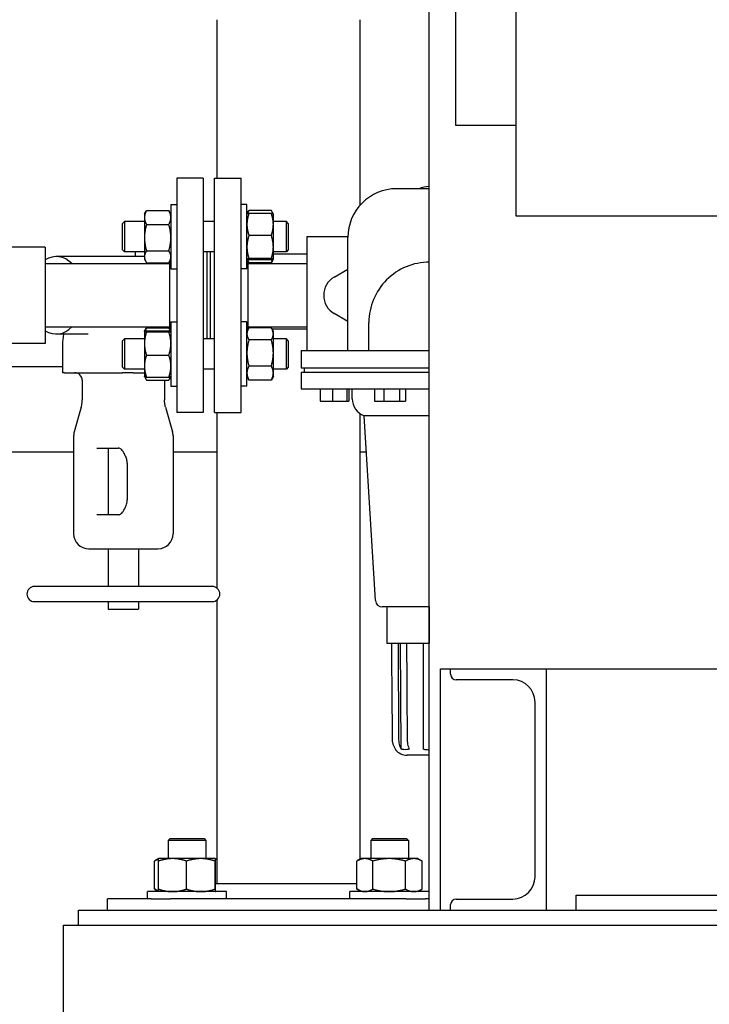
# Model space of a CAD drawing. Header units: inches. Extents: x 24 to 1128, y -58 to 748.
# Tile 313 of 656: x 391 to 403, y 631 to 647. Entities that reach past the tile are written whole.
import ezdxf

# ---------------------------------------------------------------- set-up
doc = ezdxf.new("R2010")
doc.units = ezdxf.units.IN
doc.header["$LTSCALE"] = 32
doc.header["$MEASUREMENT"] = 0
doc.layers.add('Dimension (ANSI)', color=7, linetype='Continuous', lineweight=25)
doc.layers.add('Visible (ANSI)', color=7, linetype='Continuous', lineweight=30)
doc.styles.add('Note Text (ANSI)', font='tahoma.ttf')
doc.dimstyles.new('SB Fraction-16 (ANSI)', dxfattribs={"dimscale": 32, "dimtxt": 0.125, "dimasz": 0.098425, "dimexe": 0.125, "dimexo": 0.0625, "dimgap": 0.031496, "dimtad": 0, "dimtih": 1, "dimtoh": 1, "dimdec": 4, "dimrnd": 1e-08, "dimzin": 0, "dimdsep": 46, "dimlunit": 5, "dimtxsty": 'Note Text (ANSI)', "dimcen": 0.09, "dimdle": 0.393701, "dimclrd": 256, "dimclre": 256, "dimclrt": 256, "dimadec": 0, "dimazin": 3, "dimtfac": 0.96, "dimtofl": 0, "dimtmove": 0, "dimatfit": 3, "dimfxl": 1, "dimfrac": 2, "dimtolj": 1, "dimtzin": 12, "dimlwd": -1, "dimlwe": -1, "dimarcsym": 0})

# ---------------------------------------------------------------- blocks, each defined once
blk = doc.blocks.new('*D19')
at = {"layer": 'Defpoints', "color": 0, "transparency": 16777216}
for p in [(494.281, 695.44), (330.501, 563.44), (494.281, 563.44)]:
    blk.add_point(p, dxfattribs=at)
at = {"layer": 'Dimension (ANSI)', "transparency": 16777216}
for p, q in [((492.281, 695.44), (326.501, 695.44)), ((330.501, 692.29), (330.501, 632.531)), ((330.501, 566.589), (330.501, 626.349)), ((492.281, 563.44), (326.501, 563.44))]:
    blk.add_line(p, q, dxfattribs=at)
for points in [[(329.976, 692.29), (331.026, 692.29), (330.501, 695.44)], [(329.976, 566.589), (331.026, 566.589), (330.501, 563.44)]]:
    blk.add_solid(points, dxfattribs=at)
at = {"layer": 'Dimension (ANSI)', "transparency": 16777216, "insert": (326.421, 631.523), "char_height": 4, "attachment_point": 1, "style": 'Note Text (ANSI)'}
blk.add_mtext('\\A1;132', dxfattribs=at)

msp = doc.modelspace()

# ---------------------------------------------------------------- linework, layer by layer
at = {"layer": 'Visible (ANSI)'}
for p, q in [((399.71813, 644.06478), (399.71813, 673.43978)), ((398.28063, 632.56478), (398.28063, 650.56478)), ((398.71813, 645.56478), (398.71813, 650.56478)), ((394.75424, 647.31878), (394.75424, 644.69228)), ((397.12924, 647.31878), (397.12924, 644.24239)), ((399.71813, 645.56478), (398.71813, 645.56478)), ((394.09113, 644.69228), (394.09113, 640.81228)), ((394.53113, 644.69228), (394.09113, 644.69228)), ((394.53113, 644.69228), (394.53113, 640.81228)), ((394.71863, 640.81228), (394.71863, 644.69228)), ((394.71863, 644.69228), (395.15863, 644.69228)), ((395.15863, 640.81228), (395.15863, 644.69228)), ((398.28063, 644.51878), (397.73863, 644.51878)), ((393.99413, 644.2558), (393.99413, 643.1933)), ((393.99413, 644.2558), (394.09113, 644.2558)), ((395.25563, 644.2558), (395.15863, 644.2558)), ((395.25563, 643.1933), (395.25563, 644.2558)), ((393.55613, 644.09955), (393.5835, 644.14695)), ((393.55613, 644.09955), (393.55613, 644.04049)), ((393.58963, 644.15712), (393.96064, 644.15712)), ((393.99413, 644.09955), (393.96677, 644.14695)), ((395.25563, 644.09955), (395.25586, 644.09994)), ((395.25586, 644.09994), (395.283, 644.14695)), ((395.66014, 644.15712), (395.28913, 644.15712)), ((395.66014, 644.10897), (395.28913, 644.10897)), ((395.69341, 644.09994), (395.66627, 644.14695)), ((395.69363, 644.09955), (395.69341, 644.09994)), ((395.69363, 643.92657), (395.69363, 644.09955)), ((393.19113, 643.94325), (393.22243, 643.97455)), ((393.19113, 643.50585), (393.19113, 643.94325)), ((393.22243, 643.97455), (393.22243, 643.47455)), ((393.55613, 643.97455), (393.22243, 643.97455)), ((393.55613, 644.04049), (393.55613, 643.70757)), ((393.58963, 643.92385), (393.96064, 643.92385)), ((394.71863, 643.97455), (394.53113, 643.97455)), ((395.90983, 643.97455), (395.69363, 643.97455)), ((395.69363, 643.55195), (395.69363, 643.92657)), ((395.90983, 643.47455), (395.90983, 643.97455)), ((395.94113, 643.94325), (395.90983, 643.97455)), ((395.94113, 643.94325), (395.94113, 643.50585)), ((454.21813, 644.06478), (399.71813, 644.06478)), ((393.55613, 643.70757), (393.55613, 643.39163)), ((395.66014, 643.74416), (395.28913, 643.74416)), ((396.24863, 643.72728), (396.24863, 641.83815)), ((396.24863, 643.72728), (396.92884, 643.72728)), ((396.92863, 641.83815), (396.92863, 643.70878)), ((391.91113, 643.55103), (391.16113, 643.55103)), ((391.91113, 643.55103), (391.91113, 641.95353)), ((393.19113, 643.50585), (393.22243, 643.47455)), ((393.55613, 643.47455), (393.22243, 643.47455)), ((393.40563, 643.39353), (393.40563, 643.47455)), ((393.58963, 643.49128), (393.96064, 643.49128)), ((394.71863, 643.47455), (394.53113, 643.47455)), ((394.59113, 643.47455), (394.59113, 642.03001)), ((394.65363, 642.03001), (394.65363, 643.47455)), ((395.69363, 643.34994), (395.69363, 643.55195)), ((395.90983, 643.47455), (395.69363, 643.47455)), ((396.24863, 643.43478), (395.69363, 643.43478)), ((395.94113, 643.50585), (395.90983, 643.47455)), ((391.91113, 643.27728), (393.97113, 643.27728)), ((393.55613, 643.39353), (392.0924, 643.39353)), ((393.55613, 643.39163), (393.55613, 643.34955)), ((393.55613, 643.34955), (393.5835, 643.30215)), ((393.58963, 643.29198), (393.96064, 643.29198)), ((393.99413, 643.34955), (393.96677, 643.30215)), ((393.97113, 643.30971), (393.97113, 642.16266)), ((395.25563, 643.34955), (395.25586, 643.34917)), ((395.27863, 642.19485), (395.27863, 643.3419)), ((395.27863, 643.30971), (395.283, 643.30215)), ((395.27863, 643.27728), (396.24863, 643.27728)), ((395.66014, 643.35974), (395.28913, 643.35974)), ((395.66014, 643.34013), (395.28913, 643.34013)), ((395.66014, 643.29198), (395.28913, 643.29198)), ((395.69341, 643.34917), (395.66627, 643.30215)), ((395.69363, 643.34955), (395.69341, 643.34917)), ((395.69363, 643.34955), (395.69363, 643.34994)), ((393.99413, 643.1933), (394.09113, 643.1933)), ((395.25563, 643.1933), (395.15863, 643.1933)), ((396.70183, 643.05434), (396.92863, 643.18709)), ((396.92863, 642.31747), (396.70183, 642.45022)), ((393.99413, 642.31126), (393.99413, 641.24876)), ((393.99413, 642.31126), (394.09113, 642.31126)), ((395.25563, 642.31126), (395.15863, 642.31126)), ((395.25563, 641.24876), (395.25563, 642.31126)), ((397.27863, 641.83815), (397.27863, 642.30065)), ((391.91113, 642.22728), (393.97113, 642.22728)), ((393.55613, 642.15501), (393.55636, 642.15539)), ((393.55613, 642.15501), (393.55613, 642.15462)), ((393.55613, 642.15462), (393.55613, 641.95261)), ((393.55636, 642.15539), (393.5835, 642.20241)), ((393.58963, 642.21258), (393.96064, 642.21258)), ((393.58963, 642.16443), (393.96064, 642.16443)), ((393.58963, 642.14482), (393.96064, 642.14482)), ((393.97113, 642.19485), (393.96677, 642.20241)), ((393.99413, 642.15501), (393.99391, 642.15539)), ((395.25563, 642.15501), (395.283, 642.20241)), ((395.27863, 642.22728), (396.24863, 642.22728)), ((395.66014, 642.21258), (395.28913, 642.21258)), ((395.69363, 642.15501), (395.66627, 642.20241)), ((395.67067, 642.19478), (396.24863, 642.19478)), ((395.69363, 642.11293), (395.69363, 642.15501)), ((392.62273, 642.11103), (392.0924, 642.11103)), ((392.19611, 641.958), (392.19611, 641.46978)), ((392.21556, 642.11103), (392.19722, 641.97466)), ((393.19113, 641.99871), (393.22243, 642.03001)), ((393.19113, 641.56131), (393.19113, 641.99871)), ((393.22243, 642.03001), (393.22243, 641.53001)), ((393.55613, 642.03001), (393.22243, 642.03001)), ((394.71863, 642.03001), (394.53113, 642.03001)), ((395.66014, 642.01328), (395.28913, 642.01328)), ((395.69363, 641.79699), (395.69363, 642.11293)), ((395.90983, 642.03001), (395.69363, 642.03001)), ((395.90983, 641.53001), (395.90983, 642.03001)), ((395.94113, 641.99871), (395.90983, 642.03001)), ((395.94113, 641.99871), (395.94113, 641.56131)), ((391.91113, 641.95353), (391.16113, 641.95353)), ((393.55613, 641.95261), (393.55613, 641.57799)), ((395.69363, 641.46407), (395.69363, 641.79699)), ((396.15363, 641.83815), (398.28063, 641.83815)), ((396.15363, 641.83815), (396.15363, 641.55065)), ((393.58963, 641.7604), (393.96064, 641.7604)), ((392.19611, 641.56478), (386.97723, 641.56478)), ((392.23272, 641.46978), (392.19611, 641.46978)), ((392.23272, 641.46978), (393.18952, 641.46978)), ((393.3663, 641.46978), (393.18952, 641.46978)), ((393.19113, 641.56131), (393.22243, 641.53001)), ((393.55613, 641.53001), (393.22243, 641.53001)), ((393.3663, 641.46978), (393.55613, 641.46978)), ((393.55613, 641.57799), (393.55613, 641.40501)), ((394.71863, 641.53001), (394.53113, 641.53001)), ((395.66014, 641.58071), (395.28913, 641.58071)), ((395.90983, 641.53001), (395.69363, 641.53001)), ((395.94113, 641.56131), (395.90983, 641.53001)), ((396.15363, 641.55065), (398.28063, 641.55065)), ((396.15363, 641.47678), (396.15363, 641.20028)), ((396.15563, 641.47878), (398.28063, 641.47878)), ((396.20676, 641.55065), (396.20676, 641.47878)), ((392.52299, 641.34478), (392.52299, 641.01793)), ((393.55613, 641.40501), (393.55636, 641.40462)), ((393.55636, 641.40462), (393.5835, 641.35761)), ((393.58963, 641.39559), (393.96064, 641.39559)), ((393.58963, 641.34744), (393.96064, 641.34744)), ((393.8892, 641.34478), (393.8892, 641.01793)), ((393.99391, 641.40462), (393.96677, 641.35761)), ((393.99413, 641.40501), (393.99391, 641.40462)), ((395.25563, 641.40501), (395.283, 641.35761)), ((395.66014, 641.34744), (395.28913, 641.34744)), ((395.69363, 641.40501), (395.66627, 641.35761)), ((395.69363, 641.40501), (395.69363, 641.46407)), ((393.99413, 641.24876), (394.09113, 641.24876)), ((395.25563, 641.24876), (395.15863, 641.24876)), ((396.15363, 641.20028), (398.28063, 641.20028)), ((396.46801, 641.20028), (396.46801, 641.00028)), ((396.67413, 641.20028), (396.67413, 641.00028)), ((396.91416, 641.20028), (396.91416, 641.00028)), ((396.94807, 641.20028), (396.94807, 641.00028)), ((397.00363, 641.03852), (397.00363, 641.20028)), ((397.37049, 641.20028), (397.37049, 641.00028)), ((397.52865, 641.20028), (397.52865, 641.00028)), ((397.78623, 641.20028), (397.78623, 641.00028)), ((397.88566, 641.20028), (397.88566, 641.00028)), ((396.46801, 641.00028), (396.67413, 641.00028)), ((396.67413, 641.00028), (396.91416, 641.00028)), ((396.91416, 641.00028), (396.94807, 641.00028)), ((397.37049, 641.00028), (397.52865, 641.00028)), ((397.52865, 641.00028), (397.78623, 641.00028)), ((397.78623, 641.00028), (397.88566, 641.00028)), ((392.50714, 640.90027), (392.39101, 640.48968)), ((393.90505, 640.90027), (394.02118, 640.48968)), ((394.53113, 640.81228), (394.09113, 640.81228)), ((394.71863, 640.81228), (395.15863, 640.81228)), ((394.75424, 640.81228), (394.75424, 637.90364)), ((397.12924, 640.79441), (397.12924, 633.40543)), ((398.28063, 640.7567), (397.20079, 640.7567)), ((397.38828, 637.69403), (397.20079, 640.7567)), ((392.38157, 640.42163), (392.38157, 638.80228)), ((394.03062, 640.42163), (394.03062, 638.80228)), ((392.76415, 640.21978), (393.11771, 640.21978)), ((392.9561, 640.21978), (392.9561, 639.11528)), ((392.38157, 640.15478), (386.78966, 640.15478)), ((394.75424, 640.15478), (394.03062, 640.15478)), ((397.23764, 640.15478), (397.12924, 640.15478)), ((393.26971, 639.96978), (393.26971, 639.36528)), ((393.11771, 639.11528), (392.76415, 639.11528)), ((392.63157, 638.55228), (393.02932, 638.55228)), ((392.9561, 638.55228), (392.9561, 637.92728)), ((393.02932, 638.55228), (393.42707, 638.55228)), ((393.42707, 638.55228), (393.78062, 638.55228)), ((393.4561, 638.55228), (393.4561, 637.92728)), ((394.6811, 637.92728), (391.7311, 637.92728)), ((391.7311, 637.67728), (394.6811, 637.67728)), ((392.9561, 637.67728), (392.9561, 637.55228)), ((392.9561, 637.55228), (393.4561, 637.55228)), ((393.4561, 637.67728), (393.4561, 637.55228)), ((394.75424, 637.70092), (394.75424, 632.99978)), ((397.57463, 637.59028), (397.49858, 637.59028)), ((397.63568, 637.59028), (397.57463, 637.59028)), ((397.57463, 637.59028), (397.57463, 636.99028)), ((398.21759, 637.59028), (397.63568, 637.59028)), ((398.27863, 637.59028), (398.21759, 637.59028)), ((398.28063, 637.59028), (398.27863, 637.59028)), ((398.27863, 637.59028), (398.27863, 636.99028)), ((397.57463, 636.99028), (398.27863, 636.99028)), ((397.8143, 635.23369), (397.80346, 636.99028)), ((398.27863, 636.99028), (398.28063, 636.99028)), ((398.46813, 632.56478), (398.46813, 636.56478)), ((398.46813, 636.56478), (398.63413, 636.56478)), ((398.63413, 636.56478), (400.21813, 636.56478)), ((398.63413, 636.47278), (398.63413, 636.56478)), ((400.21813, 636.56478), (405.71813, 636.56478)), ((400.21813, 636.56478), (400.21813, 632.56478)), ((399.66613, 636.38078), (398.72613, 636.38078)), ((400.03413, 633.11678), (400.03413, 636.01278)), ((398.18263, 635.23369), (398.18263, 635.38605)), ((397.71796, 635.23369), (397.71805, 635.22337)), ((398.28063, 635.13228), (397.91386, 635.13228)), ((393.98116, 633.74978), (393.94986, 633.71848)), ((394.57486, 633.71848), (393.94986, 633.71848)), ((393.94986, 633.71848), (393.94986, 633.41878)), ((393.98116, 633.74978), (394.54356, 633.74978)), ((394.54356, 633.74978), (394.57486, 633.71848)), ((394.57486, 633.71848), (394.57486, 633.41878)), ((397.33992, 633.74978), (397.30862, 633.71848)), ((397.93362, 633.71848), (397.30862, 633.71848)), ((397.30862, 633.71848), (397.30862, 633.41878)), ((397.33992, 633.74978), (397.90232, 633.74978)), ((397.90232, 633.74978), (397.93362, 633.71848)), ((397.93362, 633.71848), (397.93362, 633.41878)), ((393.72118, 632.91365), (393.72118, 633.37691)), ((393.79355, 633.41874), (393.72627, 633.3799)), ((393.7891, 632.91365), (393.7891, 633.37691)), ((393.79361, 633.41878), (393.79355, 633.41874)), ((394.02115, 633.41878), (393.79361, 633.41878)), ((394.48983, 633.41878), (394.02115, 633.41878)), ((394.2532, 632.91365), (394.2532, 633.37691)), ((394.73105, 633.41878), (394.48983, 633.41878)), ((394.72646, 632.91365), (394.72646, 633.37691)), ((394.73111, 633.41878), (394.73105, 633.41878)), ((394.73111, 633.41878), (394.73118, 633.41874)), ((394.73118, 633.41874), (394.75424, 633.40543)), ((394.73563, 632.91365), (394.73563, 633.37691)), ((397.07993, 632.91365), (397.07993, 633.37691)), ((397.15237, 633.41878), (397.08502, 633.3799)), ((397.21126, 633.41878), (397.15237, 633.41878)), ((397.61318, 633.41878), (397.21126, 633.41878)), ((397.34259, 632.91365), (397.34259, 633.37691)), ((398.02304, 633.41878), (397.61318, 633.41878)), ((397.88378, 632.91365), (397.88378, 633.37691)), ((398.08987, 633.41878), (398.02304, 633.41878)), ((398.08987, 633.41878), (398.15722, 633.3799)), ((398.16231, 632.91365), (398.16231, 633.37691)), ((397.07993, 632.99978), (394.73563, 632.99978)), ((394.91861, 632.87178), (393.60611, 632.87178)), ((393.60611, 632.74978), (393.60611, 632.87178)), ((393.79355, 632.87182), (393.72627, 632.91066)), ((393.79361, 632.87178), (393.79355, 632.87182)), ((394.73111, 632.87178), (394.73118, 632.87182)), ((394.91861, 632.74978), (394.91861, 632.87178)), ((398.27737, 632.87178), (396.96487, 632.87178)), ((396.96487, 632.74978), (396.96487, 632.87178)), ((397.15237, 632.87178), (397.08502, 632.91066)), ((398.08987, 632.87178), (398.15722, 632.91066)), ((398.27737, 632.74978), (398.27737, 632.87178)), ((393.66747, 632.74978), (392.94174, 632.74978)), ((392.94174, 632.56478), (392.94174, 632.74978)), ((393.66747, 632.74978), (393.98529, 632.74978)), ((397.89819, 632.74978), (393.98529, 632.74978)), ((397.89819, 632.74978), (398.21601, 632.74978)), ((398.28063, 632.74978), (398.21601, 632.74978)), ((398.72613, 632.74878), (399.66613, 632.74878)), ((400.71813, 632.81478), (405.71813, 632.81478)), ((400.71813, 632.56478), (400.71813, 632.81478)), ((392.46443, 632.56478), (405.71813, 632.56478)), ((392.46443, 632.31478), (392.46443, 632.56478)), ((398.63413, 632.56478), (398.63413, 632.65678)), ((392.21443, 632.31478), (426.94495, 632.31478)), ((392.21443, 629.68978), (392.21443, 632.31478))]:
    msp.add_line(p, q, dxfattribs=at)
for centre, radius, start, end in [((397.73863, 643.70878), 0.81, 90, 180), ((398.27863, 644.10228), 0.45, 90, 112.247722), ((398.27863, 644.10228), 0.45, 89.745351, 90), ((398.27863, 642.30065), 1, 89.885408, 180), ((396.87863, 642.75228), 0.35, 120.341425, 239.658575), ((392.32111, 641.958), 0.125, 172.340813, 180), ((392.39799, 641.34478), 0.125, 0, 90), ((396.15563, 641.47678), 0.002, 90, 180), ((394.0142, 641.34478), 0.125, 178.780721, 180), ((397.30363, 641.03852), 0.3, 180, 249.951574), ((392.63157, 640.42163), 0.25, 164.206831, 180), ((393.78062, 640.42163), 0.25, 0, 15.793169), ((392.63157, 638.80228), 0.25, 180, 270), ((393.78062, 638.80228), 0.25, 270, 0), ((391.7311, 637.80228), 0.125, 90, 270), ((394.6811, 637.80228), 0.125, 270, 90), ((397.49858, 637.70078), 0.1105, 183.503209, 270), ((398.72613, 636.47278), 0.092, 180, 270), ((399.66613, 636.01278), 0.368, 0, 90), ((397.91386, 635.38828), 0.256, 220.104576, 270), ((399.66613, 633.11678), 0.368, 270, 0), ((398.72613, 632.65678), 0.092, 90, 180)]:
    msp.add_arc(centre, radius, start, end, dxfattribs=at)
for major_axis, start_param, end_param in [((0, 0.64125), 5.67155582, 6.69445419), ((0, -0.64125), 5.87191642, 6.89481479)]:
    msp.add_ellipse((392.0924, 642.75228), major_axis=major_axis, ratio=0.70710678, start_param=start_param, end_param=end_param, dxfattribs=at)
for points, weights in [([(393.58963, 644.15712), (393.55613, 644.09462), (393.55613, 644.04049)], [1, 1.0379548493, 1]), ([(393.5835, 644.14695), (393.5864, 644.15197), (393.58963, 644.15712)], [1.0064145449, 1.00353685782, 1]), ([(393.96064, 644.15712), (393.96387, 644.15197), (393.96677, 644.14695)], [1, 1.00353685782, 1.0064145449]), ([(393.99413, 644.04049), (393.99413, 644.09462), (393.96064, 644.15712)], [1, 1.0379548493, 1]), ([(395.28913, 644.10897), (395.25563, 644.01122), (395.25563, 643.92657)], [1, 1.0379548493, 1]), ([(395.25586, 644.09994), (395.25828, 644.10413), (395.28913, 644.10897)], [1.00569650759, 1.03485311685, 1]), ([(395.28913, 644.15712), (395.27147, 644.12896), (395.26327, 644.10372)], [1, 1.01965956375, 1.01895290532]), ([(395.686, 644.10372), (395.6778, 644.12896), (395.66014, 644.15712)], [1.01895290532, 1.01965956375, 1]), ([(395.66014, 644.10897), (395.69099, 644.10413), (395.69341, 644.09994)], [1, 1.03485311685, 1.00569650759]), ([(395.69363, 643.92657), (395.69363, 644.01122), (395.66014, 644.10897)], [1, 1.0379548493, 1]), ([(393.55613, 644.04049), (393.55613, 643.98636), (393.58963, 643.92385)], [1, 1.0379548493, 1]), ([(393.58963, 643.92385), (393.55613, 643.80794), (393.55613, 643.70757)], [1, 1.0379548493, 1]), ([(393.96064, 643.92385), (393.99413, 643.98636), (393.99413, 644.04049)], [1, 1.0379548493, 1]), ([(393.99413, 643.70757), (393.99413, 643.80794), (393.96064, 643.92385)], [1, 1.0379548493, 1]), ([(395.25563, 643.92657), (395.25563, 643.84191), (395.28913, 643.74416)], [1, 1.0379548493, 1]), ([(395.66014, 643.74416), (395.69363, 643.84191), (395.69363, 643.92657)], [1, 1.0379548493, 1]), ([(393.55613, 643.70757), (393.55613, 643.60719), (393.58963, 643.49128)], [1, 1.0379548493, 1]), ([(393.96064, 643.49128), (393.99413, 643.60719), (393.99413, 643.70757)], [1, 1.0379548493, 1]), ([(395.28913, 643.74416), (395.25563, 643.64116), (395.25563, 643.55195)], [1, 1.0379548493, 1]), ([(395.69363, 643.55195), (395.69363, 643.64116), (395.66014, 643.74416)], [1, 1.0379548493, 1]), ([(393.58963, 643.49128), (393.55613, 643.43788), (393.55613, 643.39163)], [1, 1.0379548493, 1]), ([(393.99413, 643.39163), (393.99413, 643.43788), (393.96064, 643.49128)], [1, 1.0379548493, 1]), ([(395.25563, 643.55195), (395.25563, 643.46275), (395.28913, 643.35974)], [1, 1.0379548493, 1]), ([(395.66014, 643.35974), (395.69363, 643.46275), (395.69363, 643.55195)], [1, 1.0379548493, 1]), ([(393.55613, 643.39163), (393.55613, 643.34539), (393.58963, 643.29198)], [1, 1.0379548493, 1]), ([(393.96064, 643.29198), (393.99413, 643.34539), (393.99413, 643.39163)], [1, 1.0379548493, 1]), ([(395.28913, 643.35974), (395.25563, 643.35449), (395.25563, 643.34994)], [1, 1.0379548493, 1]), ([(395.25563, 643.34994), (395.25563, 643.34539), (395.28913, 643.34013)], [1, 1.0379548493, 1]), ([(395.27863, 643.31306), (395.28336, 643.30275), (395.28913, 643.29198)], [1.01055809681, 1.00633712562, 1]), ([(395.28913, 643.29198), (395.2859, 643.29713), (395.283, 643.30215)], [1, 1.00353685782, 1.0064145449]), ([(395.69363, 643.34994), (395.69363, 643.35449), (395.66014, 643.35974)], [1, 1.0379548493, 1]), ([(395.66014, 643.34013), (395.69363, 643.34539), (395.69363, 643.34994)], [1, 1.0379548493, 1]), ([(395.66014, 643.29198), (395.6749, 643.31953), (395.68301, 643.34455)], [1, 1.01637736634, 1.01862119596]), ([(395.66627, 643.30215), (395.66337, 643.29713), (395.66014, 643.29198)], [1.0064145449, 1.00353685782, 1]), ([(393.58963, 642.16443), (393.55613, 642.15917), (393.55613, 642.15462)], [1, 1.0379548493, 1]), ([(393.55613, 642.15462), (393.55613, 642.15007), (393.58963, 642.14482)], [1, 1.0379548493, 1]), ([(393.58963, 642.14482), (393.55613, 642.04181), (393.55613, 641.95261)], [1, 1.0379548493, 1]), ([(393.58963, 642.21258), (393.57487, 642.18503), (393.56676, 642.16001)], [1, 1.01637736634, 1.01862119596]), ([(393.5835, 642.20241), (393.5864, 642.20743), (393.58963, 642.21258)], [1.0064145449, 1.00353685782, 1]), ([(393.97113, 642.1915), (393.96641, 642.20181), (393.96064, 642.21258)], [1.01055809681, 1.00633712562, 1]), ([(393.96064, 642.21258), (393.96387, 642.20743), (393.96677, 642.20241)], [1, 1.00353685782, 1.0064145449]), ([(393.99413, 642.15462), (393.99413, 642.15917), (393.96064, 642.16443)], [1, 1.0379548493, 1]), ([(393.96064, 642.14482), (393.99413, 642.15007), (393.99413, 642.15462)], [1, 1.0379548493, 1]), ([(393.99413, 641.95261), (393.99413, 642.04181), (393.96064, 642.14482)], [1, 1.0379548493, 1]), ([(395.28913, 642.21258), (395.25563, 642.15917), (395.25563, 642.11293)], [1, 1.0379548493, 1]), ([(395.69363, 642.11293), (395.69363, 642.15917), (395.66014, 642.21258)], [1, 1.0379548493, 1]), ([(395.25563, 642.11293), (395.25563, 642.06668), (395.28913, 642.01328)], [1, 1.0379548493, 1]), ([(395.28913, 642.01328), (395.25563, 641.89737), (395.25563, 641.79699)], [1, 1.0379548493, 1]), ([(395.66014, 642.01328), (395.69363, 642.06668), (395.69363, 642.11293)], [1, 1.0379548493, 1]), ([(395.69363, 641.79699), (395.69363, 641.89737), (395.66014, 642.01328)], [1, 1.0379548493, 1]), ([(393.55613, 641.95261), (393.55613, 641.8634), (393.58963, 641.7604)], [1, 1.0379548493, 1]), ([(393.96064, 641.7604), (393.99413, 641.8634), (393.99413, 641.95261)], [1, 1.0379548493, 1]), ([(395.25563, 641.79699), (395.25563, 641.69662), (395.28913, 641.58071)], [1, 1.0379548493, 1]), ([(395.66014, 641.58071), (395.69363, 641.69662), (395.69363, 641.79699)], [1, 1.0379548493, 1]), ([(393.58963, 641.7604), (393.55613, 641.66265), (393.55613, 641.57799)], [1, 1.0379548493, 1]), ([(393.99413, 641.57799), (393.99413, 641.66265), (393.96064, 641.7604)], [1, 1.0379548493, 1]), ([(393.55613, 641.57799), (393.55613, 641.49334), (393.58963, 641.39559)], [1, 1.0379548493, 1]), ([(393.96064, 641.39559), (393.99413, 641.49334), (393.99413, 641.57799)], [1, 1.0379548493, 1]), ([(395.28913, 641.58071), (395.25563, 641.5182), (395.25563, 641.46407)], [1, 1.0379548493, 1]), ([(395.69363, 641.46407), (395.69363, 641.5182), (395.66014, 641.58071)], [1, 1.0379548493, 1]), ([(393.58963, 641.39559), (393.55878, 641.40043), (393.55636, 641.40462)], [1, 1.03485311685, 1.00569650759]), ([(393.56377, 641.40084), (393.57197, 641.3756), (393.58963, 641.34744)], [1.01895290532, 1.01965956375, 1]), ([(393.99391, 641.40462), (393.99149, 641.40043), (393.96064, 641.39559)], [1.00569650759, 1.03485311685, 1]), ([(393.96064, 641.34744), (393.9783, 641.3756), (393.9865, 641.40084)], [1, 1.01965956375, 1.01895290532]), ([(395.25563, 641.46407), (395.25563, 641.40994), (395.28913, 641.34744)], [1, 1.0379548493, 1]), ([(395.28913, 641.34744), (395.2859, 641.35259), (395.283, 641.35761)], [1, 1.00353685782, 1.0064145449]), ([(395.66014, 641.34744), (395.69363, 641.40994), (395.69363, 641.46407)], [1, 1.0379548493, 1]), ([(395.66627, 641.35761), (395.66337, 641.35259), (395.66014, 641.34744)], [1.0064145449, 1.00353685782, 1]), ([(397.65117, 636.99028), (397.65833, 636.179), (397.66534, 635.38605)], [1.00004688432, 1.00008710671, 1]), ([(397.77708, 635.38605), (397.77213, 636.179), (397.76707, 636.99028)], [1, 1.00008710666, 1.00004688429]), ([(397.90283, 636.99028), (397.9079, 636.179), (397.91285, 635.38605)], [1.00004688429, 1.00008710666, 1]), ([(398.18263, 635.38605), (398.18263, 636.179), (398.18263, 636.99028)], [1, 1.00008710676, 1.00004688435]), ([(393.79155, 633.40923), (393.75828, 633.39899), (393.72118, 633.37691)], [1.01895290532, 1.01965956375, 1]), ([(394.02115, 633.41878), (393.91345, 633.41878), (393.7891, 633.37691)], [1, 1.0379548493, 1]), ([(393.7891, 633.37691), (393.79148, 633.41755), (393.79355, 633.41874)], [1, 1.03679753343, 1.00224405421]), ([(394.2532, 633.37691), (394.12884, 633.41878), (394.02115, 633.41878)], [1, 1.0379548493, 1]), ([(394.48983, 633.41878), (394.38001, 633.41878), (394.2532, 633.37691)], [1, 1.0379548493, 1]), ([(394.72646, 633.37691), (394.59965, 633.41878), (394.48983, 633.41878)], [1, 1.0379548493, 1]), ([(394.73105, 633.41878), (394.72892, 633.41878), (394.72646, 633.37691)], [1, 1.0379548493, 1]), ([(394.73563, 633.37691), (394.73318, 633.41878), (394.73105, 633.41878)], [1, 1.0379548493, 1]), ([(394.75424, 633.40057), (394.74365, 633.40473), (394.73332, 633.40791)], [1.01691065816, 1.01879917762, 1.01896205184]), ([(397.21126, 633.41878), (397.15031, 633.41878), (397.07993, 633.37691)], [1, 1.0379548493, 1]), ([(397.34259, 633.37691), (397.27221, 633.41878), (397.21126, 633.41878)], [1, 1.0379548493, 1]), ([(397.61318, 633.41878), (397.4876, 633.41878), (397.34259, 633.37691)], [1, 1.0379548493, 1]), ([(397.88378, 633.37691), (397.73876, 633.41878), (397.61318, 633.41878)], [1, 1.0379548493, 1]), ([(398.02304, 633.41878), (397.95841, 633.41878), (397.88378, 633.37691)], [1, 1.0379548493, 1]), ([(398.16231, 633.37691), (398.08768, 633.41878), (398.02304, 633.41878)], [1, 1.0379548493, 1]), ([(398.15722, 633.3799), (398.15975, 633.37843), (398.16231, 633.37691)], [1.00256693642, 1.00133007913, 1]), ([(393.72118, 632.91365), (393.75828, 632.89157), (393.79155, 632.88133)], [1, 1.01965956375, 1.01895290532]), ([(393.7891, 632.91365), (393.91345, 632.87178), (394.02115, 632.87178)], [1, 1.0379548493, 1]), ([(393.79355, 632.87182), (393.79148, 632.87301), (393.7891, 632.91365)], [1.00224405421, 1.03679753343, 1]), ([(394.02115, 632.87178), (394.12884, 632.87178), (394.2532, 632.91365)], [1, 1.0379548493, 1]), ([(394.2532, 632.91365), (394.38001, 632.87178), (394.48983, 632.87178)], [1, 1.0379548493, 1]), ([(394.48983, 632.87178), (394.59965, 632.87178), (394.72646, 632.91365)], [1, 1.0379548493, 1]), ([(394.72646, 632.91365), (394.72892, 632.87178), (394.73105, 632.87178)], [1, 1.0379548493, 1]), ([(394.73105, 632.87178), (394.73318, 632.87178), (394.73563, 632.91365)], [1, 1.0379548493, 1]), ([(397.07993, 632.91365), (397.15031, 632.87178), (397.21126, 632.87178)], [1, 1.0379548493, 1]), ([(397.21126, 632.87178), (397.27221, 632.87178), (397.34259, 632.91365)], [1, 1.0379548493, 1]), ([(397.34259, 632.91365), (397.4876, 632.87178), (397.61318, 632.87178)], [1, 1.0379548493, 1]), ([(397.61318, 632.87178), (397.73876, 632.87178), (397.88378, 632.91365)], [1, 1.0379548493, 1]), ([(397.88378, 632.91365), (397.95841, 632.87178), (398.02304, 632.87178)], [1, 1.0379548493, 1]), ([(398.02304, 632.87178), (398.08768, 632.87178), (398.16231, 632.91365)], [1, 1.0379548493, 1]), ([(398.16231, 632.91365), (398.15975, 632.91213), (398.15722, 632.91066)], [1, 1.00133007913, 1.00256693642])]:
    msp.add_rational_spline(points, weights, degree=2, dxfattribs=at)
for points, knots in [([(392.50714, 640.90027), (392.50916, 640.90741), (392.51102, 640.91476), (392.51436, 640.9298), (392.51584, 640.93748), (392.51841, 640.95311), (392.51949, 640.96105), (392.52123, 640.9771), (392.52189, 640.98521), (392.52277, 641.00153), (392.52299, 641.00973), (392.52299, 641.01793)], [1.19028995, 1.19028995, 1.19028995, 1.19028995, 1.266391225, 1.266391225, 1.342492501, 1.342492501, 1.418593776, 1.418593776, 1.494695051, 1.494695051, 1.570796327, 1.570796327, 1.570796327, 1.570796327]), ([(393.90505, 640.90027), (393.90303, 640.90741), (393.90117, 640.91476), (393.89783, 640.9298), (393.89635, 640.93748), (393.89378, 640.95311), (393.8927, 640.96105), (393.89096, 640.9771), (393.8903, 640.98521), (393.88942, 641.00153), (393.8892, 641.00973), (393.8892, 641.01793)], [1.19028995, 1.19028995, 1.19028995, 1.19028995, 1.266391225, 1.266391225, 1.342492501, 1.342492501, 1.418593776, 1.418593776, 1.494695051, 1.494695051, 1.570796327, 1.570796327, 1.570796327, 1.570796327]), ([(393.22551, 640.12399), (393.21879, 640.13831), (393.2113, 640.15118), (393.19563, 640.17346), (393.18745, 640.18287), (393.17139, 640.19812), (393.16351, 640.20396), (393.14879, 640.21262), (393.14197, 640.21544), (393.12934, 640.21901), (393.12351, 640.21978), (393.11771, 640.21978)], [2.15648187, 2.15648187, 2.15648187, 2.15648187, 2.353504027, 2.353504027, 2.550526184, 2.550526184, 2.74754834, 2.74754834, 2.944570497, 2.944570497, 3.141592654, 3.141592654, 3.141592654, 3.141592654]), ([(393.26983, 639.96978), (393.26983, 639.99078), (393.26644, 640.01192), (393.25537, 640.05379), (393.2473, 640.07478), (393.23447, 640.10469), (393.22999, 640.11453), (393.22553, 640.12403)], [0, 0, 0, 0, 0.159997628, 0.159997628, 0.333085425, 0.333085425, 0.42132533, 0.42132533, 0.42132533, 0.42132533]), ([(393.22553, 639.21103), (393.2372, 639.23588), (393.2493, 639.26318), (393.26503, 639.31529), (393.26983, 639.34039), (393.26983, 639.36528)], [0, 0, 0, 0, 0.230869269, 0.230869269, 0.420558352, 0.420558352, 0.420558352, 0.420558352]), ([(393.11771, 639.11528), (393.12351, 639.11528), (393.12934, 639.11605), (393.14197, 639.11962), (393.14879, 639.12244), (393.16351, 639.1311), (393.17139, 639.13694), (393.18745, 639.15219), (393.19563, 639.1616), (393.2113, 639.18388), (393.21879, 639.19675), (393.22551, 639.21107)], [0, 0, 0, 0, 0.197022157, 0.197022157, 0.394044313, 0.394044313, 0.59106647, 0.59106647, 0.788088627, 0.788088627, 0.985110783, 0.985110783, 0.985110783, 0.985110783]), ([(397.66534, 635.38605), (397.66548, 635.37095), (397.66705, 635.35463), (397.67361, 635.32183), (397.67877, 635.3054), (397.69089, 635.27631), (397.69898, 635.26099), (397.71159, 635.24225), (397.71473, 635.23791), (397.71796, 635.23369)], [0.005650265, 0.005650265, 0.005650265, 0.005650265, 0.119690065, 0.119690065, 0.239380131, 0.239380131, 0.359809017, 0.359809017, 0.397229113, 0.397229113, 0.397229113, 0.397229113]), ([(397.8143, 635.23369), (397.81201, 635.23791), (397.80979, 635.24225), (397.80087, 635.26099), (397.79515, 635.27631), (397.78658, 635.3054), (397.78293, 635.32183), (397.77829, 635.35463), (397.77718, 635.37095), (397.77708, 635.38605)], [-0.397229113, -0.397229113, -0.397229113, -0.397229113, -0.359809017, -0.359809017, -0.239380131, -0.239380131, -0.119690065, -0.119690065, -0.005650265, -0.005650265, -0.005650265, -0.005650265]), ([(397.91285, 635.38605), (397.91295, 635.37095), (397.91406, 635.35463), (397.9187, 635.32183), (397.92235, 635.3054), (397.93092, 635.27631), (397.93664, 635.26099), (397.94556, 635.24225), (397.94778, 635.23791), (397.95006, 635.23369)], [0.005650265, 0.005650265, 0.005650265, 0.005650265, 0.119690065, 0.119690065, 0.239380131, 0.239380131, 0.359809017, 0.359809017, 0.397229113, 0.397229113, 0.397229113, 0.397229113]), ([(397.95006, 635.23369), (397.94419, 635.23183), (397.93821, 635.2302), (397.91524, 635.22503), (397.89799, 635.22337), (397.88224, 635.22337), (397.86649, 635.22337), (397.84923, 635.22503), (397.82619, 635.2302), (397.82019, 635.23183), (397.8143, 635.23369)], [-0.229875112, -0.229875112, -0.229875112, -0.229875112, -0.169719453, -0.169719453, 0, 0, 0, 0.169719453, 0.169719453, 0.229875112, 0.229875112, 0.229875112, 0.229875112]), ([(398.18263, 635.23369), (398.19095, 635.23183), (398.19942, 635.2302), (398.23196, 635.22503), (398.25636, 635.22337), (398.27863, 635.22337), (398.2793, 635.22337), (398.27996, 635.22337), (398.28063, 635.22337)], [3.035356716, 3.035356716, 3.035356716, 3.035356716, 3.095512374, 3.095512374, 3.265231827, 3.265231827, 3.265231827, 3.27029754, 3.27029754, 3.27029754, 3.27029754])]:
    msp.add_open_spline(points, degree=3, knots=knots, dxfattribs=at)

# ---------------------------------------------------------------- dimensions: what is measured, and where the dimension line sits
at = {"layer": 'Dimension (ANSI)'}
dim = msp.add_linear_dim(base=(330.50111, 563.43978), p1=(494.28063, 695.43978), p2=(494.28063, 563.43978), angle=90, dimstyle='SB Fraction-16 (ANSI)', override={"dimgap": 0.031496, "dimdec": 4, "dimtol": 0, "dimlim": 0, "dimtp": 0, "dimtm": 0, "dimtdec": 2, "dimatfit": 1}, dxfattribs=at)
dim.commit()
dim.dimension.update_dxf_attribs({"geometry": '*D19', "text_midpoint": (330.50111, 629.43978), "dimtype": 160})

doc.saveas('drawing.dxf')
